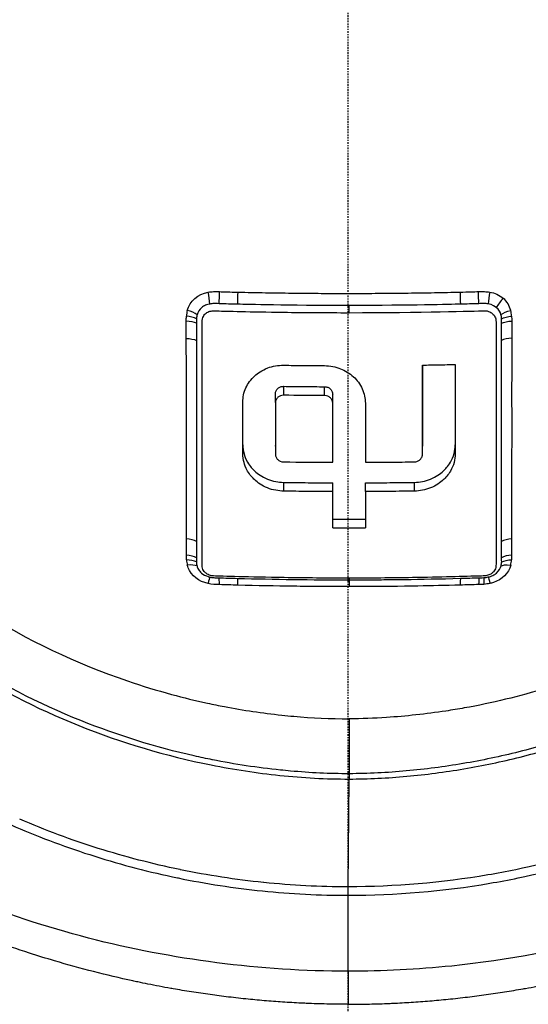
# Model space of a CAD drawing. Header units: millimetres. Extents: x 0 to 7374, y 0 to 4200.
# Tile 546 of 656: x 3875 to 3919, y 1052 to 1136. Entities that reach past the tile are written whole.
import ezdxf

# ---------------------------------------------------------------- set-up
doc = ezdxf.new("R2010")
doc.units = ezdxf.units.MM
doc.header["$LTSCALE"] = 0.2
doc.linetypes.add('CENTER2', pattern=[1.125, 0.75, -0.125, 0.125, -0.125])
doc.layers.add('02_Center Line', color=1, linetype='CENTER2')

# ---------------------------------------------------------------- blocks, each defined once
blk = doc.blocks.new('A$Cccaa745f')
for p, q in [((0.079, 203.681), (0.079, 204.291)), ((6.328, 191.617), (6.328, 199.218)), ((6.328, 199.218), (6.328, 192.368)), ((9.106, 199.271), (9.106, 191.673)), ((-5.477, 196.653), (-5.477, 197.412)), ((-2.005, 196.619), (-2.005, 197.376)), ((-6.175, 196.029), (-6.175, 196.786)), ((-1.31, 196.026), (-1.31, 196.74)), ((-8.949, 191.669), (-8.949, 196.081)), ((-6.172, 196.029), (-6.172, 191.614)), ((-1.31, 190.942), (-1.31, 195.982)), ((1.467, 195.982), (1.467, 190.942)), ((-5.477, 188.487), (-5.477, 189.232)), ((-1.31, 188.449), (-1.31, 189.194)), ((1.467, 188.45), (1.467, 189.195)), ((5.634, 188.489), (5.634, 189.235)), ((-1.31, 185.36), (-1.31, 188.449)), ((1.467, 188.45), (1.467, 185.36)), ((0.079, 181.081), (0.079, 180.938)), ((0.078, 169.107), (0.085, 164.43)), ((0, 154.8), (0.083, 163.977)), ((0, 154.8), (-0.005, 154.8)), ((-0.005, 154.081), (0, 154.081))]:
    blk.add_line(p, q)
for centre, major_axis, ratio, start_param, end_param in [((-11.002, 205.043), (0.039, 1.199), 0.054999, 4.187026, 5.077962), ((-9.426, 205.003), (-0.028, -1.2), 0.049306, 1.044618, 1.935015), ((12.137, 205.005), (0.188, 1.185), 0.132113, 1.223934, 2.108292), ((13.295, 204.471), (-0.792, -0.902), 0.300867, 4.49151, 5.352951), ((12.008, 203.587), (1.569, -1.104), 0.92463, 0.804252, 1.454618), ((72.439, 172.743), (-86.013, 31.459), 0.178679, 0.021726, 0.05023), ((-70.756, 171.068), (-84.464, -33.198), 0.178142, 3.087062, 3.115736), ((-13.853, 202.511), (-1.199, 0), 0.375177, 3.783412, 4.631117), ((14.009, 201.047), (-1.2, 0), 0.379967, 4.793539, 5.640847), ((0, 250.85), (152.649, 0), 0.42419, 4.703801, 4.721999), ((0, 250.163), (-153.212, 0), 0.422981, 1.56224, 1.580371), ((-13.713, 183.969), (1.023, -0.074), 0.436508, 0.67346, 1.640599), ((14.015, 182.464), (1.199, 0.001), 0.483713, 1.659513, 2.502905), ((-5.359, 186.86), (-7.972, -5.452), 0.482425, 6.013406, 6.103872), ((5.373, 186.877), (-8.124, 5.449), 0.481244, 3.315545, 3.40536), ((-11.023, 179.929), (0.03, 1.2), 0.067817, 5.236368, 6.095478), ((-9.444, 179.885), (0.031, 1.2), 0.056503, 5.235967, 6.094746), ((9.602, 179.89), (-0.032, 1.2), 0.057135, 0.188221, 1.047115), ((0.079, 179.76), (0, 1.2), 0.000495, 0.189323, 1.050075), ((0.084, 164.293), (-0.001, 0.436), 0.000554, 1.249931, 1.802711), ((0.084, 164.235), (-0.001, 0.42), 0.000523, 1.672609, 2.233178), ((-0.005, 155.645), (0, 1.573), 0.000107, 3.249024, 4.145675), ((0, 155.638), (0, 1.567), 0.000072, 3.253926, 4.148309)]:
    blk.add_ellipse(centre, major_axis=major_axis, ratio=ratio, start_param=start_param, end_param=end_param)
for points, knots in [([(0.013, 332.28), (-1.817, 332.28), (-3.648, 332.225), (-7.296, 332.007), (-9.114, 331.844), (-12.724, 331.412), (-14.515, 331.143), (-18.063, 330.504), (-19.819, 330.134), (-25.017, 328.881), (-28.389, 327.854), (-34.889, 325.472), (-38.019, 324.117), (-44.004, 321.135), (-46.861, 319.508), (-52.289, 316.035), (-54.863, 314.186), (-59.724, 310.317), (-62.015, 308.291), (-66.316, 304.103), (-68.33, 301.937), (-72.09, 297.495), (-73.837, 295.217), (-77.075, 290.573), (-78.565, 288.207), (-81.3, 283.405), (-82.545, 280.968), (-84.795, 276.041), (-85.801, 273.551), (-88.473, 266.018), (-89.794, 260.914), (-91.551, 250.635), (-91.987, 245.457), (-91.987, 240.28), (-91.987, 235.102), (-91.551, 229.925), (-89.794, 219.645), (-88.473, 214.541), (-84.91, 204.498), (-82.668, 199.557), (-77.198, 189.951), (-73.97, 185.287), (-68.33, 178.622), (-66.316, 176.457), (-62.87, 173.101), (-61.524, 171.865), (-60.128, 170.659)], [0, 0, 0, 0, 0.015625, 0.015625, 0.03125, 0.03125, 0.046875, 0.046875, 0.0625, 0.0625, 0.09375, 0.09375, 0.125, 0.125, 0.15625, 0.15625, 0.1875, 0.1875, 0.21875, 0.21875, 0.25, 0.25, 0.28125, 0.28125, 0.3125, 0.3125, 0.34375, 0.34375, 0.375, 0.375, 0.4375, 0.4375, 0.5000003, 0.5000003, 0.5000003, 0.5625, 0.5625, 0.625, 0.625, 0.6875, 0.6875, 0.75, 0.75, 0.78125, 0.78125, 0.8000676, 0.8000676, 0.8000676, 0.8000676]), ([(-53.2, 243.858), (-53.542, 243.004), (-53.862, 242.141), (-54.457, 240.401), (-54.732, 239.524), (-55.483, 236.89), (-55.899, 235.098), (-56.43, 232.097), (-56.6, 230.893), (-56.9, 228.078), (-56.999, 226.457), (-57.029, 224.407), (-57.03, 223.974), (-57.021, 223.093), (-57.011, 222.637), (-56.957, 221.139), (-56.89, 220.101), (-56.531, 216.319), (-56.054, 213.597), (-54.8, 208.728), (-54.095, 206.572), (-52.951, 203.713), (-52.632, 202.966), (-50.832, 199.006), (-49.046, 195.927), (-44.909, 190.17), (-42.566, 187.499), (-37.266, 182.51), (-34.329, 180.232), (-27.297, 175.808), (-23.115, 173.82), (-17.515, 171.905), (-16.266, 171.522), (-13.997, 170.906), (-12.98, 170.658), (-11.481, 170.334), (-10.999, 170.235), (-8.907, 169.836), (-7.276, 169.594), (-5.309, 169.384), (-4.962, 169.35), (-3.063, 169.18), (-1.494, 169.101), (0.078, 169.107)], [-11.478, -11.478, -11.478, -11.478, -11.183391, -11.183391, -10.889051, -10.889051, -10.304759, -10.304759, -9.91648, -9.91648, -9.400868, -9.400868, -9.262731, -9.262731, -9.113529, -9.113529, -8.77436, -8.77436, -7.874296, -7.874296, -7.139202, -7.139202, -6.87573, -6.87573, -5.72741, -5.72741, -4.579132, -4.579132, -3.406832, -3.406832, -1.968008, -1.968008, -1.561328, -1.561328, -1.235623, -1.235623, -1.083752, -1.083752, -0.576872, -0.576872, -0.471876, -0.471876, -0.000035, -0.000035, -0.000035, -0.000035]), ([(53.193, 243.868), (53.626, 242.786), (54.024, 241.69), (54.747, 239.478), (55.072, 238.361), (55.935, 234.995), (56.365, 232.713), (56.828, 228.877), (56.944, 227.332), (57.024, 224.942), (57.032, 224.066), (57.001, 222.193), (56.957, 221.2), (56.803, 219.095), (56.685, 217.964), (56.352, 215.561), (56.128, 214.291), (55.714, 212.357), (55.557, 211.687), (55.211, 210.33), (55.022, 209.646), (54.644, 208.382), (54.46, 207.803), (53.701, 205.55), (53.052, 203.903), (50.861, 199.066), (49.082, 195.99), (44.961, 190.237), (42.611, 187.553), (37.38, 182.611), (34.467, 180.336), (27.431, 175.875), (23.205, 173.857), (18.148, 172.122), (17.5, 171.911), (14.564, 171.014), (12.236, 170.451), (9.361, 169.933), (8.837, 169.846), (6.624, 169.509), (4.915, 169.323), (2.201, 169.145), (1.142, 169.107), (0.078, 169.107)], [0.00011, 0.00011, 0.00011, 0.00011, 0.360928, 0.360928, 0.721039, 0.721039, 1.438493, 1.438493, 1.919877, 1.919877, 2.197997, 2.197997, 2.515231, 2.515231, 2.872707, 2.872707, 3.277924, 3.277924, 3.493854, 3.493854, 3.717052, 3.717052, 3.907709, 3.907709, 4.462318, 4.462318, 5.565657, 5.565657, 6.670793, 6.670793, 7.792298, 7.792298, 9.197372, 9.197372, 9.403245, 9.403245, 10.121652, 10.121652, 10.281396, 10.281396, 10.789675, 10.789675, 11.114277, 11.114277, 11.114277, 11.114277]), ([(-11.896, 205.428), (-11.748, 205.451), (-11.425, 205.48), (-11.1, 205.476), (-10.926, 205.47)], [0, 0, 0, 0, 0.462694, 1, 1, 1, 1]), ([(-9.361, 205.429), (-8.583, 205.411), (-7.805, 205.395), (-6.281, 205.369), (-5.535, 205.358), (-4.045, 205.34), (-3.301, 205.334), (-1.813, 205.324), (-1.069, 205.321), (-0.222, 205.321), (-0.119, 205.321), (0.016, 205.321), (0.047, 205.321), (0.822, 205.321), (1.565, 205.323), (3.053, 205.332), (3.798, 205.338), (5.289, 205.355), (6.034, 205.365), (7.526, 205.39), (8.273, 205.405), (9.185, 205.425), (9.351, 205.429), (9.517, 205.433)], [0, 0, 0, 0, 0.123762, 0.123762, 0.242212, 0.242212, 0.360524, 0.360524, 0.478596, 0.478596, 0.495048, 0.495048, 0.500014, 0.500014, 0.618064, 0.618064, 0.736421, 0.736421, 0.854915, 0.854915, 0.973597, 0.973597, 1, 1, 1, 1]), ([(11.082, 205.474), (11.257, 205.48), (11.582, 205.484), (11.906, 205.455), (12.054, 205.432)], [0, 0, 0, 0, 0.536298, 1, 1, 1, 1]), ([(12.054, 205.432), (12.261, 205.399), (12.463, 205.339), (12.651, 205.255), (12.854, 205.164), (13.041, 205.044), (13.204, 204.901)], [0, 0, 0, 0, 0.481479, 0.481479, 0.481479, 1, 1, 1, 1]), ([(-11.75, 204.416), (-11.808, 204.409), (-12.015, 204.361), (-12.126, 204.313), (-12.237, 204.265), (-12.349, 204.199), (-12.445, 204.12), (-12.637, 203.961), (-12.788, 203.701), (-12.836, 203.511)], [0.0000008, 0.0000008, 0.0000008, 0.0000008, 0.25, 0.25, 0.25, 0.5, 0.5, 0.5, 1, 1, 1, 1]), ([(0.079, 181.081), (-1.761, 181.081), (-3.592, 181.095), (-8.424, 181.17), (-10.712, 181.239), (-11.482, 181.267), (-11.528, 181.269), (-11.742, 181.312), (-11.867, 181.361), (-12.05, 181.473), (-12.115, 181.525), (-12.22, 181.633), (-12.26, 181.685), (-12.33, 181.797), (-12.359, 181.857), (-12.418, 182.033), (-12.42, 182.092), (-12.421, 182.184), (-12.421, 182.207), (-12.422, 182.26), (-12.422, 182.29), (-12.422, 182.375), (-12.422, 182.712), (-12.422, 183.645), (-12.422, 184.118), (-12.422, 187.16), (-12.422, 189.756), (-12.422, 195.131), (-12.422, 197.907), (-12.422, 201.659), (-12.421, 202.372), (-12.421, 202.961), (-12.426, 203.107), (-12.301, 203.393), (-12.23, 203.494), (-12.054, 203.659), (-11.95, 203.723), (-11.72, 203.815), (-11.593, 203.84), (-11.409, 203.841), (-11.249, 203.836), (-10.396, 203.813), (-8.307, 203.756), (-3.647, 203.693), (-1.784, 203.68), (0.079, 203.681)], [-12.954293, -12.954293, -12.954293, -12.954293, -11.277637, -11.277637, -8.543668, -8.543668, -8.35232, -8.35232, -8.052683, -8.052683, -7.858412, -7.858412, -7.701305, -7.701305, -7.538181, -7.538181, -7.239112, -7.239112, -7.140306, -7.140306, -7.008811, -7.008811, -6.770415, -6.770415, -6.525589, -6.525589, -5.202241, -5.202241, -3.822769, -3.822769, -3.359845, -3.359845, -2.733238, -2.733238, -2.339267, -2.339267, -1.960551, -1.960551, -1.566753, -1.566753, -1.398937, -1.398937, -0.558929, -0.558929, -0.000001, -0.000001, -0.000001, -0.000001]), ([(-10.964, 204.439), (-11.072, 204.448), (-11.162, 204.453), (-11.232, 204.455), (-11.302, 204.458), (-11.31, 204.458), (-11.384, 204.457), (-11.394, 204.457), (-11.404, 204.457), (-11.413, 204.457), (-11.548, 204.454), (-11.66, 204.439), (-11.75, 204.416)], [0, 0, 0, 0, 0.25, 0.25, 0.25, 0.5, 0.5, 0.5, 0.533204, 0.533204, 0.533204, 1, 1, 1, 1]), ([(0.079, 203.681), (6.239, 203.682), (10.777, 203.825), (11.655, 203.847), (11.77, 203.848), (12.09, 203.743), (12.197, 203.668), (12.385, 203.509), (12.451, 203.402), (12.542, 203.218), (12.572, 203.101), (12.578, 202.964), (12.579, 202.931), (12.578, 202.689), (12.578, 202.631), (12.579, 202.043), (12.578, 201.393), (12.578, 197.864), (12.578, 195.112), (12.578, 190.529), (12.578, 188.682), (12.578, 185.966), (12.578, 185.084), (12.578, 183.805), (12.578, 183.404), (12.578, 182.856), (12.578, 182.721), (12.578, 182.524), (12.578, 182.496), (12.579, 182.17), (12.581, 182.088), (12.537, 181.916), (12.511, 181.851), (12.447, 181.734), (12.41, 181.68), (12.319, 181.575), (12.264, 181.524), (12.107, 181.411), (11.999, 181.357), (11.825, 181.302), (11.765, 181.288), (11.646, 181.272), (11.596, 181.269), (9.847, 181.216), (7.827, 181.161), (3.675, 181.096), (1.881, 181.082), (0.079, 181.081)], [-12.337298, -12.337298, -12.337298, -12.337298, -9.267024, -9.267024, -8.838064, -8.838064, -8.440514, -8.440514, -7.741125, -7.741125, -6.773271, -6.773271, -6.620139, -6.620139, -6.571949, -6.571949, -6.131387, -6.131387, -4.486692, -4.486692, -3.359366, -3.359366, -2.813806, -2.813806, -2.563958, -2.563958, -2.471891, -2.471891, -2.41899, -2.41899, -2.173865, -2.173865, -2.020926, -2.020926, -1.882196, -1.882196, -1.72583, -1.72583, -1.486308, -1.486308, -1.364094, -1.364094, -1.247326, -1.247326, -0.540647, -0.540647, 0, 0, 0, 0]), ([(11.907, 204.42), (11.815, 204.443), (11.699, 204.458), (11.569, 204.462), (11.429, 204.465), (11.272, 204.455), (11.121, 204.444)], [0, 0, 0, 0, 0.4794886, 0.4794886, 0.4794886, 1, 1, 1, 1]), ([(-12.9, 203.162), (-12.899, 203.138), (-12.895, 203.064), (-12.892, 202.995), (-12.89, 202.925), (-12.889, 202.853), (-12.892, 202.781)], [0, 0, 0, 0, 0.5, 0.5, 0.5, 1, 1, 1, 1]), ([(-13.752, 184.419), (-13.752, 185.076), (-13.751, 185.753), (-13.75, 186.799), (-13.75, 187.152), (-13.749, 187.87), (-13.749, 188.278), (-13.749, 189.254), (-13.75, 189.932), (-13.752, 190.993), (-13.753, 191.353), (-13.754, 192.089), (-13.754, 192.504), (-13.754, 193.529), (-13.754, 194.229), (-13.754, 195.304), (-13.753, 195.666), (-13.753, 196.399), (-13.753, 196.803), (-13.753, 198.51), (-13.755, 199.96), (-13.756, 201.495)], [0, 0, 0, 0, 0.125, 0.125, 0.1875, 0.1875, 0.25, 0.25, 0.375, 0.375, 0.4375, 0.4375, 0.5, 0.5, 0.625, 0.625, 0.6875, 0.6875, 0.75, 0.75, 0.9999766, 0.9999766, 0.9999766, 0.9999766]), ([(-12.892, 201.315), (-12.891, 200.736), (-12.891, 200.082), (-12.891, 199.354), (-12.891, 198.99), (-12.891, 198.608), (-12.891, 198.207), (-12.891, 198.007), (-12.891, 197.802), (-12.891, 197.593), (-12.891, 197.488), (-12.891, 197.382), (-12.891, 197.275), (-12.891, 197.222), (-12.891, 197.168), (-12.891, 197.114), (-12.891, 197.06), (-12.891, 197.034), (-12.891, 196.951), (-12.892, 194.303), (-12.892, 192.929), (-12.892, 192.64), (-12.892, 192.495), (-12.892, 192.066), (-12.892, 191.354), (-12.892, 190.999), (-12.892, 190.573), (-12.892, 190.078), (-12.892, 189.83), (-12.892, 189.565), (-12.892, 189.283), (-12.892, 189.142), (-12.892, 188.996), (-12.892, 188.847), (-12.892, 188.772), (-12.892, 188.696), (-12.892, 188.619), (-12.892, 188.542), (-12.892, 188.438), (-12.892, 188.385), (-12.892, 186.679), (-12.892, 185.285), (-12.893, 184.189)], [0, 0, 0, 0, 0.125, 0.125, 0.125, 0.1875, 0.1875, 0.1875, 0.21875, 0.21875, 0.21875, 0.234375, 0.234375, 0.234375, 0.242188, 0.242188, 0.242188, 0.25, 0.25, 0.25, 0.5, 0.5, 0.5, 0.625, 0.625, 0.625, 0.6875, 0.6875, 0.6875, 0.71875, 0.71875, 0.71875, 0.734375, 0.734375, 0.734375, 0.742188, 0.742188, 0.742188, 0.75, 0.75, 0.75, 1, 1, 1, 1]), ([(13.05, 184.195), (13.05, 184.819), (13.05, 185.48), (13.049, 186.179), (13.049, 186.529), (13.049, 186.888), (13.049, 187.256), (13.049, 187.625), (13.049, 188.038), (13.049, 188.39), (13.05, 189.095), (13.049, 189.801), (13.049, 190.51), (13.049, 190.865), (13.049, 191.22), (13.049, 191.576), (13.049, 191.754), (13.049, 191.932), (13.049, 192.11), (13.049, 192.244), (13.049, 192.378), (13.049, 192.511), (13.049, 192.556), (13.049, 192.627), (13.049, 192.645), (13.049, 192.794), (13.049, 193.046), (13.049, 193.404), (13.049, 193.583), (13.049, 193.788), (13.049, 194.02), (13.049, 194.251), (13.049, 194.465), (13.049, 194.794), (13.049, 195.451), (13.049, 195.961), (13.049, 196.322), (13.049, 196.502), (13.049, 196.645), (13.049, 196.751), (13.049, 196.804), (13.048, 196.847), (13.048, 196.882), (13.048, 196.899), (13.048, 196.913), (13.048, 196.925), (13.048, 196.936), (13.048, 196.946), (13.048, 196.995), (13.048, 198.559), (13.048, 200.016), (13.049, 201.32)], [0, 0, 0, 0, 0.125, 0.125, 0.125, 0.1875, 0.1875, 0.1875, 0.25, 0.25, 0.25, 0.375, 0.375, 0.375, 0.4375, 0.4375, 0.4375, 0.46875, 0.46875, 0.46875, 0.492188, 0.492188, 0.492188, 0.5, 0.5, 0.5, 0.5625, 0.5625, 0.5625, 0.59375, 0.59375, 0.59375, 0.625, 0.625, 0.625, 0.6875, 0.6875, 0.6875, 0.71875, 0.71875, 0.71875, 0.734375, 0.734375, 0.734375, 0.742188, 0.742188, 0.742188, 0.75, 0.75, 0.75, 1, 1, 1, 1]), ([(13.912, 201.501), (13.912, 200.734), (13.911, 199.987), (13.91, 198.9), (13.91, 198.542), (13.91, 197.838), (13.909, 197.525), (13.909, 196.4), (13.91, 195.667), (13.91, 194.593), (13.911, 194.239), (13.911, 193.539), (13.911, 193.233), (13.91, 192.088), (13.909, 191.352), (13.907, 190.292), (13.907, 189.946), (13.906, 189.267), (13.906, 188.978), (13.905, 187.133), (13.908, 185.739), (13.908, 184.425)], [0.0000237, 0.0000237, 0.0000237, 0.0000237, 0.125, 0.125, 0.1875, 0.1875, 0.25, 0.25, 0.375, 0.375, 0.4375, 0.4375, 0.5, 0.5, 0.625, 0.625, 0.6875, 0.6875, 0.75, 0.75, 1, 1, 1, 1]), ([(0, 144.799), (-0.266, 144.8), (-0.529, 144.801), (-1.064, 144.807), (-1.336, 144.811), (-1.885, 144.822), (-2.164, 144.829), (-2.738, 144.846), (-3.034, 144.857), (-3.49, 144.875), (-3.649, 144.882), (-4.327, 144.913), (-4.848, 144.942), (-5.893, 145.01), (-6.417, 145.048), (-7.461, 145.135), (-7.981, 145.182), (-9.054, 145.291), (-9.608, 145.352), (-10.687, 145.482), (-11.214, 145.551), (-12.266, 145.697), (-12.791, 145.775), (-13.84, 145.94), (-14.363, 146.028), (-14.951, 146.131), (-15.018, 146.143), (-15.734, 146.271), (-16.382, 146.394), (-17.309, 146.581), (-17.59, 146.639), (-18.019, 146.73), (-18.168, 146.762), (-19.427, 147.034), (-20.534, 147.296), (-22.751, 147.863), (-23.861, 148.17), (-25.679, 148.707), (-26.388, 148.927), (-28.135, 149.489), (-29.172, 149.843), (-31.292, 150.609), (-32.374, 151.022), (-34.267, 151.787), (-35.083, 152.13), (-35.934, 152.503), (-35.976, 152.522), (-37.346, 153.124), (-38.656, 153.736), (-41.248, 155.023), (-42.532, 155.698), (-45.068, 157.11), (-46.32, 157.846), (-48.798, 159.382), (-50.022, 160.182), (-51.444, 161.16), (-51.659, 161.309), (-52.034, 161.571), (-52.194, 161.684), (-53.214, 162.407), (-54.066, 163.033), (-55.736, 164.306), (-56.555, 164.951), (-58.173, 166.273), (-58.973, 166.948), (-60.589, 168.363), (-61.402, 169.101), (-63.006, 170.612), (-63.798, 171.384), (-65.012, 172.614), (-65.444, 173.061), (-66.078, 173.729), (-66.282, 173.946), (-67.482, 175.238), (-68.453, 176.333), (-70.302, 178.521), (-71.182, 179.612), (-72.896, 181.839), (-73.729, 182.974), (-75.349, 185.289), (-76.134, 186.468), (-76.982, 187.805), (-77.07, 187.943), (-77.334, 188.365), (-77.511, 188.649), (-78.207, 189.787), (-78.715, 190.648), (-79.71, 192.397), (-80.196, 193.285), (-81.146, 195.09), (-81.61, 196.006), (-82.509, 197.856), (-82.944, 198.789), (-83.518, 200.072), (-83.67, 200.418), (-83.82, 200.765)], [0, 0, 0, 0, 0.0053538, 0.0053538, 0.0109497, 0.0109497, 0.0167222, 0.0167222, 0.0228639, 0.0228639, 0.026116, 0.026116, 0.0367305, 0.0367305, 0.0473495, 0.0473495, 0.0578586, 0.0578586, 0.0690406, 0.0690406, 0.0797215, 0.0797215, 0.0904311, 0.0904311, 0.101201, 0.101201, 0.1025869, 0.1025869, 0.1160434, 0.1160434, 0.1218861, 0.1218861, 0.125, 0.125, 0.1481667, 0.1481667, 0.1715707, 0.1715707, 0.1866313, 0.1866313, 0.2087586, 0.2087586, 0.2321091, 0.2321091, 0.25, 0.25, 0.2509414, 0.2509414, 0.2803458, 0.2803458, 0.309963, 0.309963, 0.3397094, 0.3397094, 0.3696419, 0.3696419, 0.375, 0.375, 0.3789989, 0.3789989, 0.4005303, 0.4005303, 0.4216623, 0.4216623, 0.4427942, 0.4427942, 0.4649787, 0.4649787, 0.487389, 0.487389, 0.5, 0.5, 0.5060512, 0.5060512, 0.5357884, 0.5357884, 0.5643251, 0.5643251, 0.5929615, 0.5929615, 0.6216955, 0.6216955, 0.625, 0.625, 0.6317686, 0.6317686, 0.6519675, 0.6519675, 0.6724521, 0.6724521, 0.693249, 0.693249, 0.7141281, 0.7141281, 0.7218045, 0.7218045, 0.7218045, 0.7218045]), ([(0, 144.799), (0.266, 144.8), (0.529, 144.801), (1.064, 144.807), (1.336, 144.811), (1.885, 144.822), (2.164, 144.829), (2.738, 144.846), (3.034, 144.857), (3.49, 144.875), (3.649, 144.882), (4.327, 144.913), (4.848, 144.942), (5.893, 145.01), (6.417, 145.048), (7.461, 145.135), (7.981, 145.182), (9.054, 145.291), (9.608, 145.352), (10.687, 145.482), (11.214, 145.551), (12.266, 145.697), (12.791, 145.775), (13.84, 145.94), (14.363, 146.028), (14.951, 146.131), (15.018, 146.143), (15.734, 146.271), (16.382, 146.394), (17.309, 146.581), (17.59, 146.639), (18.019, 146.73), (18.168, 146.762), (19.427, 147.034), (20.534, 147.296), (22.751, 147.863), (23.861, 148.17), (25.679, 148.707), (26.388, 148.927), (28.135, 149.489), (29.172, 149.843), (31.292, 150.609), (32.374, 151.022), (34.267, 151.787), (35.083, 152.13), (35.934, 152.503), (35.976, 152.522), (37.346, 153.124), (38.656, 153.736), (41.248, 155.023), (42.532, 155.698), (45.068, 157.11), (46.32, 157.846), (48.798, 159.382), (50.022, 160.182), (51.444, 161.16), (51.659, 161.309), (52.034, 161.571), (52.194, 161.684), (53.214, 162.407), (54.066, 163.033), (55.736, 164.306), (56.555, 164.951), (58.173, 166.273), (58.973, 166.948), (60.589, 168.363), (61.402, 169.101), (63.006, 170.612), (63.798, 171.384), (65.012, 172.614), (65.444, 173.061), (66.078, 173.729), (66.282, 173.946), (67.482, 175.238), (68.453, 176.333), (70.302, 178.521), (71.182, 179.612), (72.896, 181.839), (73.729, 182.974), (75.349, 185.289), (76.134, 186.468), (76.982, 187.805), (77.07, 187.943), (77.334, 188.365), (77.511, 188.649), (78.207, 189.787), (78.715, 190.648), (79.71, 192.397), (80.196, 193.285), (81.146, 195.09), (81.61, 196.006), (82.509, 197.856), (82.944, 198.789), (83.518, 200.072), (83.67, 200.418), (83.82, 200.765)], [0, 0, 0, 0, 0.0053538, 0.0053538, 0.0109497, 0.0109497, 0.0167222, 0.0167222, 0.0228639, 0.0228639, 0.026116, 0.026116, 0.0367305, 0.0367305, 0.0473495, 0.0473495, 0.0578586, 0.0578586, 0.0690407, 0.0690407, 0.0797215, 0.0797215, 0.0904312, 0.0904312, 0.101201, 0.101201, 0.1025871, 0.1025871, 0.1160435, 0.1160435, 0.1218861, 0.1218861, 0.125, 0.125, 0.1481667, 0.1481667, 0.1715707, 0.1715707, 0.1866313, 0.1866313, 0.2087586, 0.2087586, 0.2321091, 0.2321091, 0.25, 0.25, 0.2509414, 0.2509414, 0.2803458, 0.2803458, 0.309963, 0.309963, 0.3397094, 0.3397094, 0.3696419, 0.3696419, 0.375, 0.375, 0.3789989, 0.3789989, 0.4005303, 0.4005303, 0.4216623, 0.4216623, 0.4427942, 0.4427942, 0.4649787, 0.4649787, 0.487389, 0.487389, 0.5, 0.5, 0.5060512, 0.5060512, 0.5357884, 0.5357884, 0.5643251, 0.5643251, 0.5929615, 0.5929615, 0.6216955, 0.6216955, 0.625, 0.625, 0.6317686, 0.6317686, 0.6519675, 0.6519675, 0.6724521, 0.6724521, 0.693249, 0.693249, 0.7141281, 0.7141281, 0.7218045, 0.7218045, 0.7218045, 0.7218045]), ([(-8.949, 196.081), (-8.949, 196.28), (-8.929, 196.48), (-8.845, 196.884), (-8.779, 197.088), (-8.523, 197.65), (-8.271, 198.006), (-7.685, 198.532), (-7.326, 198.789), (-6.62, 199.052), (-6.398, 199.112), (-5.942, 199.191), (-5.711, 199.209), (-5.477, 199.205)], [0, 0, 0, 0, 0.0652901, 0.0652901, 0.1356072, 0.1356072, 0.2664802, 0.2664802, 0.3609863, 0.3609863, 0.4017652, 0.4017652, 0.4432479, 0.4432479, 0.4432479, 0.4432479]), ([(-5.477, 199.205), (-4.899, 199.197), (-4.32, 199.191), (-3.162, 199.18), (-2.584, 199.176), (-2.005, 199.173)], [-0.3473239, -0.3473239, -0.3473239, -0.3473239, -0.1736625, -0.1736625, -0.000001, -0.000001, -0.000001, -0.000001]), ([(-2.005, 199.173), (-1.77, 199.172), (-1.535, 199.149), (-1.074, 199.06), (-0.849, 198.994), (-0.254, 198.757), (0.122, 198.535), (0.759, 197.947), (1.022, 197.6), (1.293, 197.001), (1.361, 196.793), (1.447, 196.383), (1.467, 196.183), (1.467, 195.982)], [0.0000003, 0.0000003, 0.0000003, 0.0000003, 0.0705862, 0.0705862, 0.1412382, 0.1412382, 0.2642584, 0.2642584, 0.3766899, 0.3766899, 0.4329096, 0.4329096, 0.4851651, 0.4851651, 0.4851651, 0.4851651]), ([(6.328, 199.218), (6.792, 199.225), (7.255, 199.233), (8.181, 199.251), (8.643, 199.261), (9.106, 199.271)], [-0.2780726, -0.2780726, -0.2780726, -0.2780726, -0.1390368, -0.1390368, -0.000001, -0.000001, -0.000001, -0.000001]), ([(-6.175, 196.786), (-6.171, 196.867), (-6.153, 196.946), (-6.085, 197.1), (-6.033, 197.174), (-5.904, 197.292), (-5.83, 197.337), (-5.705, 197.384), (-5.661, 197.395), (-5.57, 197.409), (-5.524, 197.411), (-5.477, 197.412)], [-0.1094257, -0.1094257, -0.1094257, -0.1094257, -0.0832295, -0.0832295, -0.0545654, -0.0545654, -0.0279931, -0.0279931, -0.014061, -0.014061, -0.0002017, -0.0002017, -0.0002017, -0.0002017]), ([(-5.477, 197.412), (-4.899, 197.404), (-4.32, 197.397), (-3.162, 197.386), (-2.583, 197.382), (-2.005, 197.376)], [-0.3475472, -0.3475472, -0.3475472, -0.3475472, -0.1738452, -0.1738452, -0.0001356, -0.0001356, -0.0001356, -0.0001356]), ([(-2.005, 197.376), (-1.959, 197.377), (-1.913, 197.374), (-1.822, 197.359), (-1.777, 197.346), (-1.652, 197.298), (-1.579, 197.251), (-1.457, 197.137), (-1.409, 197.072), (-1.353, 196.959), (-1.337, 196.915), (-1.315, 196.827), (-1.309, 196.784), (-1.31, 196.74)], [-0.1096145, -0.1096145, -0.1096145, -0.1096145, -0.0958843, -0.0958843, -0.0818385, -0.0818385, -0.0551459, -0.0551459, -0.0297372, -0.0297372, -0.0144965, -0.0144965, -0.0002188, -0.0002188, -0.0002188, -0.0002188]), ([(-5.477, 196.653), (-5.483, 196.651), (-5.488, 196.651), (-5.493, 196.651), (-5.578, 196.653), (-5.669, 196.639), (-5.835, 196.577), (-5.91, 196.529), (-6.033, 196.414), (-6.087, 196.339), (-6.155, 196.183), (-6.172, 196.104), (-6.175, 196.029)], [-0.0015612, -0.0015612, -0.0015612, -0.0015612, 0, 0, 0, 0.0255407, 0.0255407, 0.0510814, 0.0510814, 0.078632, 0.078632, 0.1030497, 0.1030497, 0.1030497, 0.1030497]), ([(-1.31, 195.982), (-1.31, 196.056), (-1.327, 196.135), (-1.393, 196.29), (-1.447, 196.366), (-1.567, 196.482), (-1.641, 196.532), (-1.803, 196.598), (-1.892, 196.616), (-1.976, 196.617), (-1.985, 196.617), (-1.995, 196.617), (-2.005, 196.618)], [-0.1017382, -0.1017382, -0.1017382, -0.1017382, -0.0775244, -0.0775244, -0.0503574, -0.0503574, -0.0251787, -0.0251787, 0, 0, 0, 0.0028061, 0.0028061, 0.0028061, 0.0028061]), ([(-8.949, 192.42), (-8.949, 192.168), (-8.917, 191.921), (-8.802, 191.493), (-8.715, 191.236), (-8.344, 190.598), (-8.105, 190.346), (-7.69, 189.965), (-7.333, 189.701), (-6.622, 189.416), (-6.391, 189.348), (-5.932, 189.259), (-5.706, 189.236), (-5.477, 189.232)], [-0.635855, -0.635855, -0.635855, -0.635855, -0.5087064, -0.5087064, -0.4147902, -0.4147902, -0.3001957, -0.3001957, -0.1402958, -0.1402958, -0.0686359, -0.0686359, 0, 0, 0, 0]), ([(5.634, 189.235), (5.864, 189.238), (6.09, 189.261), (6.551, 189.352), (6.784, 189.42), (7.493, 189.706), (7.848, 189.969), (8.255, 190.343), (8.493, 190.589), (8.837, 191.181), (8.94, 191.424), (9.073, 191.922), (9.106, 192.174), (9.106, 192.424)], [-0.6724632, -0.6724632, -0.6724632, -0.6724632, -0.5877226, -0.5877226, -0.499333, -0.499333, -0.3040885, -0.3040885, -0.1690373, -0.1690373, -0.0829827, -0.0829827, 0, 0, 0, 0]), ([(-5.477, 188.487), (-5.705, 188.49), (-5.931, 188.513), (-6.388, 188.602), (-6.619, 188.669), (-7.331, 188.953), (-7.689, 189.218), (-8.121, 189.613), (-8.351, 189.864), (-8.714, 190.484), (-8.801, 190.742), (-8.917, 191.17), (-8.949, 191.417), (-8.949, 191.669)], [0, 0, 0, 0, 0.0684595, 0.0684595, 0.1399936, 0.1399936, 0.3001856, 0.3001856, 0.4257444, 0.4257444, 0.5345662, 0.5345662, 0.6818219, 0.6818219, 0.6818219, 0.6818219]), ([(-6.172, 191.615), (-6.172, 191.54), (-6.155, 191.461), (-6.088, 191.307), (-6.036, 191.233), (-5.916, 191.118), (-5.843, 191.069), (-5.681, 191.001), (-5.592, 190.983), (-5.498, 190.981), (-5.488, 190.981), (-5.477, 190.98)], [-0.3085425, -0.3085425, -0.3085425, -0.3085425, -0.2840094, -0.2840094, -0.2572237, -0.2572237, -0.2320944, -0.2320944, -0.206965, -0.206965, -0.2038936, -0.2038936, -0.2038936, -0.2038936]), ([(9.106, 191.673), (9.106, 191.423), (9.073, 191.17), (8.939, 190.672), (8.836, 190.428), (8.512, 189.875), (8.291, 189.629), (7.847, 189.222), (7.491, 188.958), (6.781, 188.674), (6.549, 188.606), (6.089, 188.516), (5.863, 188.493), (5.634, 188.489)], [0, 0, 0, 0, 0.083125, 0.083125, 0.1694631, 0.1694631, 0.290372, 0.290372, 0.4340646, 0.4340646, 0.4989028, 0.4989028, 0.5610121, 0.5610121, 0.5610121, 0.5610121]), ([(5.634, 190.981), (5.679, 190.983), (5.724, 190.986), (5.814, 191.002), (5.859, 191.015), (5.985, 191.064), (6.059, 191.111), (6.176, 191.219), (6.221, 191.276), (6.279, 191.383), (6.298, 191.43), (6.323, 191.524), (6.33, 191.571), (6.331, 191.617)], [0.0001436, 0.0001436, 0.0001436, 0.0001436, 0.0136055, 0.0136055, 0.0276703, 0.0276703, 0.0544761, 0.0544761, 0.0773959, 0.0773959, 0.0938953, 0.0938953, 0.1093184, 0.1093184, 0.1093184, 0.1093184]), ([(1.467, 190.942), (2.162, 190.944), (2.857, 190.949), (3.551, 190.956), (4.245, 190.962), (4.94, 190.97), (5.634, 190.981), (5.634, 190.981), (5.634, 190.981), (5.634, 190.981)], [0, 0, 0, 0, 0.4950417, 0.4950417, 0.4950417, 0.990099, 0.990099, 0.990099, 0.9901113, 0.9901113, 0.9901113, 0.9901113]), ([(-5.477, 189.232), (-4.783, 189.222), (-4.088, 189.214), (-3.394, 189.207), (-2.7, 189.201), (-2.005, 189.197), (-1.31, 189.194)], [0, 0, 0, 0, 0.4999978, 0.4999978, 0.4999978, 1, 1, 1, 1]), ([(1.467, 189.195), (2.162, 189.197), (2.857, 189.202), (3.551, 189.209), (4.245, 189.215), (4.94, 189.224), (5.634, 189.235)], [0, 0, 0, 0, 0.4999967, 0.4999967, 0.4999967, 1, 1, 1, 1]), ([(-1.31, 188.449), (-2.005, 188.451), (-2.7, 188.456), (-3.394, 188.462), (-4.089, 188.468), (-4.783, 188.477), (-5.477, 188.487)], [0, 0, 0, 0, 0.4999918, 0.4999918, 0.4999918, 1, 1, 1, 1]), ([(5.634, 188.489), (4.94, 188.479), (4.245, 188.47), (3.551, 188.464), (2.857, 188.457), (2.162, 188.452), (1.467, 188.45)], [0, 0, 0, 0, 0.4999921, 0.4999921, 0.4999921, 1, 1, 1, 1]), ([(-12.894, 182.804), (-12.891, 182.74), (-12.893, 182.64), (-12.895, 182.607), (-12.896, 182.575), (-12.9, 182.525), (-12.903, 182.457)], [0, 0, 0, 0, 0.5, 0.5, 0.5, 1, 1, 1, 1]), ([(13.908, 183.041), (13.908, 183), (13.909, 182.915), (13.908, 182.839), (13.908, 182.763), (13.905, 182.695), (13.9, 182.636)], [0.0017885, 0.0017885, 0.0017885, 0.0017885, 0.5, 0.5, 0.5, 1, 1, 1, 1]), ([(-11.908, 180.62), (-12.67, 180.777), (-13.338, 181.304), (-13.6, 181.956), (-13.629, 182.03), (-13.653, 182.105), (-13.672, 182.181)], [0, 0, 0, 0, 0.8986326, 0.8986326, 0.8986326, 0.9999791, 0.9999791, 0.9999791, 0.9999791]), ([(-12.846, 182.115), (-12.823, 182.023), (-12.785, 181.921), (-12.724, 181.818), (-12.693, 181.767), (-12.657, 181.715), (-12.615, 181.664), (-12.572, 181.613), (-12.503, 181.544), (-12.468, 181.514), (-12.357, 181.417), (-12.079, 181.26), (-11.888, 181.206), (-11.871, 181.201), (-11.855, 181.197), (-11.84, 181.193), (-11.812, 181.186), (-11.788, 181.18), (-11.768, 181.176)], [0, 0, 0, 0, 0.25, 0.25, 0.25, 0.375, 0.375, 0.375, 0.5, 0.5, 0.5, 0.8998439, 0.8998439, 0.8998439, 0.9347368, 0.9347368, 0.9347368, 0.9999979, 0.9999979, 0.9999979, 0.9999979]), ([(11.925, 181.179), (12.057, 181.208), (12.186, 181.251), (12.304, 181.308), (12.422, 181.365), (12.508, 181.417), (12.623, 181.518), (12.855, 181.72), (12.961, 181.945), (13.003, 182.121)], [0, 0, 0, 0, 0.25, 0.25, 0.25, 0.5, 0.5, 0.5, 1, 1, 1, 1]), ([(13.829, 182.187), (13.666, 181.52), (13.073, 180.947), (12.351, 180.703), (12.255, 180.671), (12.157, 180.645), (12.058, 180.624)], [0.000019, 0.000019, 0.000019, 0.000019, 0.8829639, 0.8829639, 0.8829639, 1, 1, 1, 1]), ([(-11.768, 181.176), (-11.723, 181.165), (-11.671, 181.155), (-11.61, 181.147), (-11.55, 181.138), (-11.435, 181.127), (-11.405, 181.124), (-11.345, 181.12), (-11.098, 181.109), (-10.978, 181.107)], [0, 0, 0, 0, 0.25, 0.25, 0.25, 0.5, 0.5, 0.5, 1, 1, 1, 1]), ([(-9.401, 181.063), (-7.826, 181.022), (-6.25, 180.989), (-4.672, 180.968), (-3.089, 180.947), (-1.505, 180.938), (0.079, 180.938)], [0, 0, 0, 0, 0.499129, 0.499129, 0.499129, 1, 1, 1, 1]), ([(0.079, 180.938), (0.369, 180.938), (0.712, 180.939), (1.107, 180.94), (1.502, 180.941), (1.899, 180.943), (2.45, 180.946), (3.001, 180.95), (3.474, 180.955), (3.869, 180.959), (4.067, 180.961), (4.245, 180.963), (4.403, 180.965), (4.557, 180.967), (4.64, 180.968), (4.805, 180.97), (4.81, 180.971), (4.815, 180.971), (4.82, 180.971), (6.218, 180.99), (7.798, 181.02), (9.558, 181.067)], [0, 0, 0, 0, 0.125, 0.125, 0.125, 0.25, 0.25, 0.25, 0.375, 0.375, 0.375, 0.4375, 0.4375, 0.4375, 0.498095, 0.498095, 0.498095, 0.5, 0.5, 0.5, 1, 1, 1, 1]), ([(0.078, 180.357), (-0.706, 180.357), (-1.486, 180.359), (-2.27, 180.364), (-3.055, 180.369), (-3.889, 180.377), (-4.647, 180.388), (-6.163, 180.408), (-7.72, 180.44), (-9.37, 180.483)], [0, 0, 0, 0, 0.25, 0.25, 0.25, 0.5, 0.5, 0.5, 1, 1, 1, 1]), ([(9.527, 180.488), (8.283, 180.454), (7.091, 180.428), (5.941, 180.408), (5.563, 180.401), (5.182, 180.395), (4.788, 180.39), (3.208, 180.368), (1.638, 180.357), (0.078, 180.357)], [0, 0, 0, 0, 0.377378, 0.377378, 0.377378, 0.501648, 0.501648, 0.501648, 1, 1, 1, 1]), ([(-33.302, 173.883), (-30.025, 171.785), (-26.525, 169.988), (-22.899, 168.532), (-22.896, 168.531), (-22.892, 168.529), (-22.892, 168.529), (-22.892, 168.529)], [0, 0, 0, 0, 0.998945, 0.998945, 0.999987, 0.999987, 1, 1, 1, 1]), ([(-22.725, 168.953), (-22.725, 168.953), (-22.725, 168.953), (-26.32, 170.398), (-29.791, 172.185), (-33.044, 174.272), (-33.05, 174.275), (-33.055, 174.279)], [0, 0, 0, 0, 0.000009, 0.000009, 0.998431, 0.998431, 1, 1, 1, 1]), ([(28.128, 171.433), (28.128, 171.433), (28.128, 171.433), (26.695, 170.691), (23.771, 169.319), (20.74, 168.173), (19.197, 167.657), (19.192, 167.655), (17.653, 167.14), (14.539, 166.229), (11.372, 165.563), (9.773, 165.292), (9.769, 165.291), (8.967, 165.156), (7.366, 164.915), (5.756, 164.736), (4.949, 164.663)], [0, 0, 0, 0, 0.000037, 0.000037, 0.200038, 0.40004, 0.40004, 0.400678, 0.400678, 0.600285, 0.799892, 0.799892, 0.800343, 0.800343, 0.900173, 1, 1, 1, 1]), ([(0.013, 147.614), (-7.442, 147.614), (-14.979, 148.602), (-29.331, 152.32), (-36.286, 155.119), (-48.994, 161.985), (-54.859, 166.107), (-60.128, 170.659)], [0, 0, 0, 0, 2.236326, 2.236326, 4.530715, 4.530715, 6.835737, 6.835737, 6.835737, 6.835737]), ([(60.014, 170.538), (53.056, 164.552), (45.032, 159.301), (27.799, 151.639), (18.376, 149.027), (5.899, 147.764), (2.953, 147.613), (0.013, 147.614)], [0, 0, 0, 0, 3.038084, 3.038084, 5.930122, 5.930122, 6.812205, 6.812205, 6.812205, 6.812205]), ([(-22.892, 168.529), (-19.251, 167.068), (-15.496, 165.945), (-11.635, 165.174), (-9.706, 164.789), (-7.758, 164.495), (-5.802, 164.291), (-3.845, 164.087), (-1.878, 163.971), (0.084, 163.977)], [0, 0, 0, 0, 0.5, 0.5, 0.5, 0.7498451, 0.7498451, 0.7498451, 1, 1, 1, 1]), ([(-11.544, 165.617), (-12.058, 165.72), (-12.571, 165.829), (-13.081, 165.944), (-16.374, 166.688), (-19.586, 167.692), (-22.714, 168.949), (-22.718, 168.95), (-22.722, 168.952), (-22.725, 168.953)], [0, 0, 0, 0, 0.134145, 0.134145, 0.134145, 0.998972, 0.998972, 0.998972, 1, 1, 1, 1]), ([(-41.004, 167.028), (-40.983, 167.014), (-40.962, 166.999), (-40.941, 166.984), (-38.983, 165.61), (-36.959, 164.337), (-34.867, 163.166), (-32.756, 161.982), (-30.581, 160.906), (-28.358, 159.944), (-28.34, 159.936), (-28.323, 159.929), (-28.306, 159.921), (-26.099, 158.969), (-23.846, 158.129), (-21.542, 157.401), (-19.231, 156.671), (-16.877, 156.056), (-14.493, 155.563), (-14.483, 155.561), (-14.472, 155.559), (-14.461, 155.556), (-12.09, 155.067), (-9.693, 154.699), (-7.289, 154.453), (-7.282, 154.452), (-7.275, 154.451), (-7.268, 154.451), (-4.849, 154.204), (-2.421, 154.081), (-0.005, 154.081)], [0, 0, 0, 0, 0.0017627, 0.0017627, 0.0017627, 0.1671489, 0.1671489, 0.1671489, 0.3341032, 0.3341032, 0.3341032, 0.3353966, 0.3353966, 0.3353966, 0.501122, 0.501122, 0.501122, 0.6672661, 0.6672661, 0.6672661, 0.6680256, 0.6680256, 0.6680256, 0.8332512, 0.8332512, 0.8332512, 0.8337163, 0.8337163, 0.8337163, 1, 1, 1, 1]), ([(0, 154.081), (4.035, 154.08), (8.072, 154.423), (12.852, 155.24), (13.652, 155.391), (17.587, 156.203), (20.699, 157.066), (25.276, 158.678), (26.792, 159.272), (32.746, 161.843), (36.986, 164.22), (40.911, 166.97)], [0, 0, 0, 0, 0.278381, 0.278381, 0.334591, 0.334591, 0.55573, 0.55573, 0.667148, 0.667148, 1, 1, 1, 1]), ([(9.844, 164.845), (9.844, 164.845), (9.844, 164.845), (9.848, 164.846), (9.851, 164.847), (11.463, 165.12), (14.655, 165.791), (17.791, 166.709), (19.338, 167.225)], [0, 0, 0, 0, 0.000002, 0.000002, 0.001131, 0.001131, 0.500574, 1, 1, 1, 1]), ([(-5.759, 164.742), (-5.759, 164.742), (-5.759, 164.742), (-7.696, 164.944), (-9.626, 165.235), (-11.539, 165.616), (-11.541, 165.617), (-11.544, 165.617)], [0, 0, 0, 0, 0.00001, 0.00001, 0.998755, 0.998755, 1, 1, 1, 1]), ([(0.084, 164.43), (-1.573, 164.426), (-3.234, 164.508), (-4.893, 164.658), (-5.182, 164.684), (-5.47, 164.712), (-5.759, 164.742)], [0, 0, 0, 0, 0.851762, 0.851762, 0.851762, 1, 1, 1, 1]), ([(0.084, 163.977), (0.085, 163.977), (0.086, 163.977), (0.905, 163.979), (2.543, 164.023), (4.176, 164.139), (5.804, 164.286), (7.427, 164.466), (9.04, 164.709), (9.844, 164.845)], [0.0096902, 0.0096902, 0.0096902, 0.0096902, 0.009901, 0.009901, 0.2576799, 0.505482, 0.505482, 0.7527421, 1, 1, 1, 1]), ([(4.949, 164.663), (4.949, 164.663), (4.949, 164.663), (4.14, 164.59), (2.519, 164.476), (0.896, 164.433), (0.085, 164.43), (0.084, 164.43), (0.084, 164.43)], [0, 0, 0, 0, 0.000018, 0.000018, 0.4950585, 0.990099, 0.990099, 0.9902458, 0.9902458, 0.9902458, 0.9902458]), ([(-14.263, 156.259), (-14.274, 156.261), (-14.284, 156.263), (-16.646, 156.752), (-18.968, 157.356), (-23.522, 158.791), (-25.745, 159.616), (-27.923, 160.552), (-27.923, 160.552)], [0, 0, 0, 0, 0.002282, 0.002282, 0.50177, 0.50177, 0.999997, 1, 1, 1, 1]), ([(23.419, 158.799), (20.416, 157.745), (17.346, 156.896), (14.252, 156.258), (13.466, 156.095), (12.676, 155.947), (11.884, 155.811)], [0, 0, 0, 0, 0.797322, 0.797322, 0.797322, 1, 1, 1, 1]), ([(-0.005, 154.8), (-2.389, 154.8), (-4.783, 154.923), (-7.177, 155.168), (-7.183, 155.169), (-9.561, 155.413), (-11.925, 155.777), (-14.263, 156.259)], [0, 0, 0, 0, 0.500898, 0.500898, 0.502299, 0.502299, 1, 1, 1, 1]), ([(0, 147.609), (0, 147.003), (0, 146.212), (0, 145.261), (0, 145.11), (0, 144.957), (0, 144.799)], [0.5623687, 0.5623687, 0.5623687, 0.5623687, 0.9403963, 0.9403963, 0.9403963, 1, 1, 1, 1])]:
    blk.add_open_spline(points, degree=3, knots=knots)
for points, degree in [([(-13.676, 203.861), (-13.492, 204.651), (-12.756, 205.294), (-11.896, 205.428)], 3), ([(-11.75, 204.416), (-11.774, 204.72), (-11.829, 205.102), (-11.896, 205.428)], 3), ([(-10.926, 205.47), (-10.569, 205.458), (-10.047, 205.446), (-9.361, 205.429)], 3), ([(9.517, 205.433), (10.204, 205.45), (10.726, 205.462), (11.082, 205.474)], 3), ([(9.517, 205.433), (9.518, 205.1), (9.529, 204.71), (9.546, 204.403)], 3), ([(11.121, 204.444), (11.101, 204.751), (11.086, 205.141), (11.082, 205.474)], 3), ([(-12.836, 203.511), (-13.032, 203.659), (-13.347, 203.787), (-13.676, 203.861)], 3), ([(-9.389, 204.399), (-9.914, 204.411), (-10.44, 204.423), (-10.964, 204.439)], 3), ([(0.079, 204.291), (-5.317, 204.29), (-8.471, 204.378), (-9.389, 204.399)], 3), ([(9.546, 204.403), (8.645, 204.382), (5.492, 204.292), (0.079, 204.291)], 3), ([(11.121, 204.444), (10.597, 204.427), (10.071, 204.414), (9.546, 204.403)], 3), ([(12.605, 204.123), (12.291, 204.381), (12.003, 204.406), (11.907, 204.42)], 3), ([(12.994, 203.516), (12.948, 203.696), (12.843, 203.927), (12.605, 204.123)], 3), ([(12.994, 203.516), (13.191, 203.659), (13.504, 203.79), (13.832, 203.866)], 3), ([(-13.755, 202.96), (-13.756, 203.104), (-13.759, 203.247), (-13.748, 203.391)], 3), ([(-13.756, 201.496), (-13.756, 201.936), (-13.756, 202.424), (-13.755, 202.96)], 3), ([(-12.9, 203.162), (-13.102, 203.277), (-13.418, 203.36), (-13.748, 203.391)], 3), ([(-12.836, 203.511), (-12.867, 203.408), (-12.889, 203.29), (-12.9, 203.162)], 3), ([(13.058, 203.167), (13.045, 203.298), (13.023, 203.414), (12.994, 203.516)], 3), ([(13.049, 202.786), (13.043, 202.932), (13.056, 203.117), (13.058, 203.167)], 3), ([(13.049, 202.786), (13.252, 202.887), (13.575, 202.954), (13.912, 202.965)], 3), ([(13.058, 203.167), (13.259, 203.275), (13.575, 203.362), (13.904, 203.397)], 3), ([(13.904, 203.397), (13.914, 203.275), (13.914, 203.11), (13.912, 202.965)], 3), ([(13.912, 202.965), (13.913, 202.429), (13.912, 201.941), (13.912, 201.501)], 3), ([(-12.892, 202.781), (-12.891, 202.292), (-12.891, 201.803), (-12.892, 201.315)], 3), ([(13.049, 201.32), (13.048, 201.808), (13.048, 202.297), (13.049, 202.786)], 3), ([(-13.756, 201.496), (-13.418, 201.485), (-13.094, 201.417), (-12.892, 201.315)], 3), ([(-2.005, 196.618), (-3.155, 196.626), (-4.313, 196.637), (-5.477, 196.653)], 3), ([(-6.171, 192.323), (-6.172, 192.337), (-6.172, 192.351), (-6.172, 192.365)], 3), ([(6.331, 192.368), (6.331, 192.354), (6.33, 192.34), (6.328, 192.326)], 3), ([(-5.477, 190.98), (-4.079, 190.959), (-2.689, 190.947), (-1.31, 190.942)], 3), ([(-13.752, 183.036), (-13.752, 183.497), (-13.752, 183.958), (-13.752, 184.419)], 3), ([(13.908, 184.425), (13.572, 184.411), (13.252, 184.325), (13.05, 184.195)], 3), ([(13.908, 184.425), (13.908, 183.963), (13.909, 183.502), (13.908, 183.041)], 3), ([(-12.893, 184.189), (-12.893, 183.727), (-12.893, 183.265), (-12.894, 182.804)], 3), ([(13.051, 182.809), (13.05, 183.271), (13.05, 183.732), (13.05, 184.195)], 3), ([(-13.744, 182.63), (-13.753, 182.749), (-13.753, 182.901), (-13.752, 183.035)], 3), ([(-12.894, 182.804), (-13.096, 182.936), (-13.416, 183.022), (-13.752, 183.036)], 3), ([(13.061, 182.462), (13.053, 182.613), (13.047, 182.726), (13.051, 182.809)], 3), ([(-12.903, 182.457), (-13.104, 182.576), (-13.416, 182.638), (-13.744, 182.63)], 3), ([(-12.846, 182.115), (-13.043, 182.203), (-13.349, 182.227), (-13.672, 182.181)], 3), ([(-12.903, 182.457), (-12.893, 182.34), (-12.873, 182.226), (-12.846, 182.115)], 3), ([(13.003, 182.121), (13.03, 182.231), (13.05, 182.345), (13.061, 182.462)], 3), ([(13.003, 182.121), (13.137, 182.183), (13.406, 182.249), (13.829, 182.187)], 3), ([(13.061, 182.462), (13.261, 182.573), (13.573, 182.639), (13.9, 182.636)], 3), ([(-11.769, 181.175), (-11.791, 181.113), (-11.846, 180.895), (-11.908, 180.62)], 3), ([(-10.978, 181.107), (-10.448, 181.094), (-9.923, 181.077), (-9.401, 181.063)], 3), ([(9.558, 181.067), (10.084, 181.082), (10.609, 181.098), (11.135, 181.112)], 3), ([(11.135, 181.112), (11.115, 181.048), (11.102, 180.83), (11.101, 180.533)], 3), ([(11.135, 181.112), (11.227, 181.117), (11.361, 181.12), (11.537, 181.123)], 3), ([(11.537, 181.123), (11.525, 181.056), (11.533, 180.843), (11.553, 180.553)], 3), ([(11.537, 181.123), (11.673, 181.139), (11.802, 181.158), (11.925, 181.179)], 3), ([(11.925, 181.179), (11.945, 181.116), (11.995, 180.91), (12.058, 180.624)], 3), ([(-10.937, 180.527), (-11.262, 180.535), (-11.589, 180.553), (-11.908, 180.62)], 3), ([(-9.37, 180.483), (-9.892, 180.497), (-10.415, 180.514), (-10.937, 180.527)], 3), ([(11.101, 180.533), (10.585, 180.518), (10.06, 180.503), (9.527, 180.488)], 3), ([(11.553, 180.553), (11.418, 180.542), (11.251, 180.537), (11.101, 180.533)], 3), ([(12.058, 180.624), (11.893, 180.591), (11.725, 180.568), (11.553, 180.553)], 3), ([(11.884, 155.811), (7.963, 155.141), (3.98, 154.8), (0, 154.8)], 3), ([(0.013, 147.614), (0.01, 147.614), (-0.005, 154.081)], 2)]:
    blk.add_open_spline(points, degree=degree)
at = {"layer": '02_Center Line'}
blk.add_line((0, -20), (0, 2161), dxfattribs=at)

msp = doc.modelspace()

# ---------------------------------------------------------------- block references
msp.add_blockref('A$Cccaa745f', (3903.328, 907.397))

doc.saveas('drawing.dxf')
